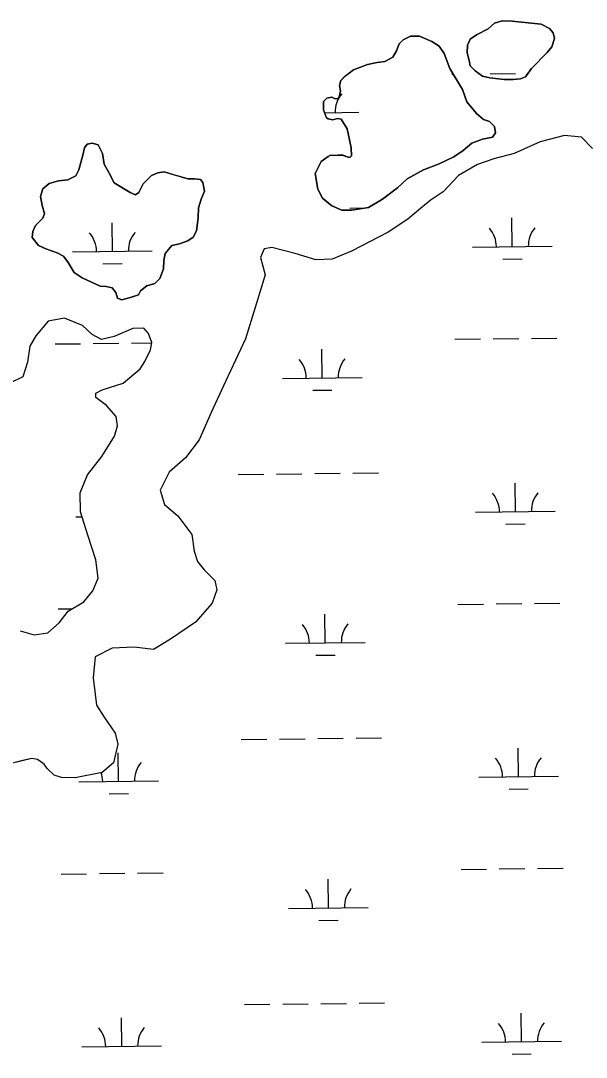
# Model space of a CAD drawing. Extents: x 3684037 to 3722149, y 433263 to 459021.
# Drawn here: x 3689348 to 3690058, y 451097 to 452398 of the extents above; entities that cross this region are included whole.
import ezdxf

# ---------------------------------------------------------------- set-up
doc = ezdxf.new("R2010")
doc.units = 0
for name, color, linetype in [('V-GRID-MAJR', 7, 'Continuous'), ('V-TOPO-SHOR', 7, 'Continuous'), ('V-WETL-SWMP', 7, 'Continuous')]:
    doc.layers.add(name, color=color, linetype=linetype)

msp = doc.modelspace()

# ---------------------------------------------------------------- linework, layer by layer
at = {"layer": 'V-GRID-MAJR'}
msp.add_spline([(3688126.8, 450798.4), (3693416.1, 450858), (3698705.4, 450918.4), (3703994.7, 450979.6), (3709284, 451041.5), (3714573.2, 451104.2), (3719862.5, 451167.7)], degree=3, dxfattribs=at)
at = {"layer": 'V-TOPO-SHOR'}
for points in [[(3689954.8, 452324.4), (3689965.7, 452324.4), (3689975.2, 452325.5), (3689981.4, 452327.9), (3689988.9, 452338.3), (3690008.7, 452358.4), (3690014.3, 452365.5), (3690017.6, 452376), (3690016.1, 452383.1), (3690011.4, 452388.8), (3690000.9, 452393.9), (3689964.8, 452398), (3689952, 452398.4), (3689942.5, 452395.5), (3689934.5, 452388.3), (3689919.8, 452380.6), (3689911.8, 452375.3), (3689908.5, 452367.7), (3689908.1, 452358.2), (3689910.6, 452348.3), (3689912, 452341.7), (3689918.2, 452335.5), (3689927.3, 452328.9), (3689936.8, 452326.6), (3689954.8, 452324.4)], [(3689733.8, 452227.8), (3689724.8, 452221.6), (3689717.3, 452206.5), (3689720.8, 452187.1), (3689726.5, 452175.8), (3689738.4, 452165.9), (3689750.7, 452160.8), (3689763.5, 452160.4), (3689784.3, 452163.8), (3689801.7, 452174.4), (3689820.6, 452188.7), (3689832.8, 452200.1), (3689853.5, 452211.1), (3689872.9, 452218.8), (3689891.3, 452227.4), (3689903.1, 452235.5), (3689913.9, 452244.6), (3689927.6, 452249.9), (3689939.8, 452252.3), (3689943.6, 452257.5), (3689942.6, 452265.6), (3689936.4, 452271.7), (3689928.8, 452274.5), (3689919.8, 452282), (3689907.9, 452296.6), (3689902.1, 452312.2), (3689886.3, 452338.5), (3689879.1, 452357.4), (3689872.9, 452366.4), (3689863.9, 452372.5), (3689848.2, 452379), (3689836.9, 452378.9), (3689827.9, 452374.6), (3689822.7, 452369.4), (3689819.5, 452360.4), (3689814.8, 452352.8), (3689804.9, 452347), (3689795, 452346), (3689783.2, 452343.6), (3689765.7, 452336.8), (3689754, 452327.8), (3689749.7, 452323.5), (3689747.9, 452316.9), (3689749.3, 452310.2), (3689747.9, 452304.1), (3689746.1, 452300.8), (3689742.3, 452300.3), (3689738.5, 452302.6), (3689731.9, 452301.2), (3689727.7, 452296.9), (3689727.7, 452286.5), (3689731.6, 452276.6), (3689733.9, 452275.1), (3689739.6, 452273.8), (3689745.3, 452275.7), (3689750, 452274.8), (3689757.7, 452262.5), (3689762.5, 452238.9), (3689763.1, 452229), (3689760.7, 452226.6), (3689757.4, 452227.5), (3689751.3, 452229.9), (3689741.3, 452229.3), (3689736.6, 452229.8), (3689733.8, 452227.8)], [(3690065.4, 452238.2), (3690051.8, 452252.3), (3690030.3, 452254.5), (3689999.6, 452246.4), (3689967, 452231.7), (3689941.6, 452225.2), (3689921.1, 452218.1), (3689897.1, 452204.1), (3689878, 452183.8), (3689861.6, 452172.8), (3689849.4, 452162.5), (3689833.9, 452149.2), (3689808.9, 452133.1), (3689763.1, 452109.1), (3689738.7, 452099), (3689718.2, 452098.2), (3689692.1, 452106.3), (3689662.9, 452113.7), (3689653.4, 452112), (3689648.8, 452101.1), (3689654.6, 452079.3), (3689642.2, 452038.5), (3689629.9, 451999.1), (3689604.8, 451945.7), (3689586.9, 451906.6), (3689571.9, 451872.5), (3689554.5, 451849.6), (3689534.1, 451831.6), (3689523, 451809), (3689528.1, 451791.2), (3689545.1, 451776.8), (3689562.4, 451753.4), (3689565.5, 451732.6), (3689569.5, 451719.7), (3689578.2, 451709.2), (3689591.5, 451695.8), (3689593.9, 451683.9), (3689588.1, 451667.3), (3689567, 451643.4), (3689535.8, 451622), (3689514.4, 451609), (3689490.2, 451612.1), (3689462.5, 451610.7), (3689441.4, 451599.9), (3689438.6, 451573.5), (3689443.1, 451539.1), (3689452.4, 451524.3), (3689466.4, 451504.2), (3689469.8, 451490.4), (3689464.4, 451466.9), (3689449.9, 451454.9), (3689416.2, 451448.1)], [(3689557.5, 452199.8), (3689538.6, 452205.3), (3689527.7, 452208.6), (3689520.1, 452207.6), (3689512.1, 452204.2), (3689501.7, 452193.7), (3689496.1, 452182.8), (3689491.9, 452180), (3689485.2, 452182.8), (3689465.3, 452194.9), (3689458.6, 452207.7), (3689452.4, 452218.5), (3689450.4, 452231.7), (3689445.1, 452242.6), (3689437.6, 452244.9), (3689431.4, 452243.4), (3689427.7, 452238.7), (3689425.8, 452229.7), (3689420.7, 452211.2), (3689417, 452203.6), (3689407.1, 452198.8), (3689395.3, 452197.3), (3689383.5, 452194), (3689375.5, 452187.3), (3689372.7, 452177.8), (3689374.7, 452166.5), (3689377.6, 452156.5), (3689375.7, 452150.4), (3689366.3, 452141.3), (3689363, 452133.8), (3689362.1, 452126.2), (3689370.3, 452116.3), (3689379.3, 452112.1), (3689393.5, 452107), (3689401.6, 452102.8), (3689407.3, 452094.8), (3689414.9, 452082.5), (3689424.9, 452075.5), (3689447.7, 452065.2), (3689455.2, 452064.8), (3689462.4, 452063), (3689467.1, 452057.3), (3689469.1, 452050.2), (3689474.7, 452047.9), (3689487, 452051.3), (3689495.5, 452054.2), (3689498.3, 452059.4), (3689506.3, 452065.6), (3689516.2, 452068.5), (3689522.3, 452074.7), (3689527, 452087), (3689527.4, 452097.4), (3689529.2, 452106.4), (3689537.7, 452116.4), (3689547.1, 452118.4), (3689557.5, 452122.2), (3689564.1, 452126.5), (3689568.3, 452134.6), (3689570.6, 452151.1), (3689571, 452163.4), (3689574.2, 452174.3), (3689578.4, 452184.3), (3689576.5, 452195.2), (3689573.6, 452198.9), (3689566, 452199.8), (3689557.5, 452199.8)], [(3689347.3, 451632.7), (3689364.8, 451627.6), (3689382, 451630), (3689396.2, 451642.6), (3689407.3, 451657.2), (3689427.1, 451668.9), (3689438.5, 451682.9), (3689445.1, 451698.5), (3689442.3, 451721.9), (3689432.2, 451752.6), (3689423, 451782), (3689422.6, 451805.8), (3689431.7, 451828.3), (3689449.7, 451851.6), (3689465.4, 451877.1), (3689469.3, 451889.7), (3689467.6, 451901.6), (3689455.6, 451915.4), (3689442.3, 451925.6), (3689441.9, 451930.8), (3689450.2, 451935.2), (3689476.6, 451943.3), (3689497.9, 451961.6), (3689503.5, 451970.6), (3689510.7, 451985.2), (3689512.6, 451994.4), (3689508.2, 452006), (3689502.2, 452012.5), (3689488.7, 452012.1), (3689465, 452002.1), (3689449.1, 451998.3), (3689437.5, 452004.5), (3689425.2, 452015.7), (3689402.7, 452025.1), (3689382.2, 452021.4), (3689366.8, 452002.8), (3689359.3, 451989.8), (3689356.4, 451970), (3689350.6, 451951.4), (3689335.1, 451943.7)], [(3689416.2, 451448.1), (3689399, 451448.3), (3689389.8, 451451.5), (3689381.1, 451459.7), (3689377.1, 451465.3), (3689369.1, 451470.9), (3689361.9, 451472.5), (3689352.3, 451470.1), (3689334.1, 451465.7)]]:
    msp.add_lwpolyline(points, dxfattribs=at)
at = {"layer": 'V-WETL-SWMP'}
for p, q in [((3689888.9, 452331.1), (3689890.7, 452331.2)), ((3689936.9, 452331.7), (3689968.9, 452332.1)), ((3689729.1, 452282.9), (3689772.4, 452283.4)), ((3690030.3, 452254.5), (3689999.6, 452246.4)), ((3690051.8, 452252.3), (3690030.3, 452254.5)), ((3690065.4, 452238.2), (3690051.8, 452252.3)), ((3689999.6, 452246.4), (3689967, 452231.7)), ((3689941.6, 452225.2), (3689921.1, 452218.1)), ((3689967, 452231.7), (3689941.6, 452225.2)), ((3689921.1, 452218.1), (3689897.1, 452204.1)), ((3689897.1, 452204.1), (3689878, 452183.8)), ((3689861.6, 452172.8), (3689849.4, 452162.5)), ((3689878, 452183.8), (3689861.6, 452172.8)), ((3689760.9, 452163.1), (3689781.6, 452163.4)), ((3689849.4, 452162.5), (3689833.9, 452149.2)), ((3689833.9, 452149.2), (3689808.9, 452133.1)), ((3689964.8, 452114.8), (3689964.4, 452150.8)), ((3689463, 452108.9), (3689462.5, 452144.9)), ((3689808.9, 452133.1), (3689763.1, 452109.1)), ((3689413, 452108.3), (3689513, 452109.5)), ((3689653.4, 452112), (3689648.8, 452101.1)), ((3689662.9, 452113.7), (3689653.4, 452112)), ((3689692.1, 452106.3), (3689662.9, 452113.7)), ((3689763.1, 452109.1), (3689738.7, 452099)), ((3689914.8, 452114.2), (3690014.8, 452115.4)), ((3689648.8, 452101.1), (3689654.6, 452079.3)), ((3689718.2, 452098.2), (3689692.1, 452106.3)), ((3689738.7, 452099), (3689718.2, 452098.2)), ((3689953, 452099.2), (3689977, 452099.5)), ((3689451.1, 452093.4), (3689475.1, 452093.6)), ((3689654.6, 452079.3), (3689642.2, 452038.5)), ((3689642.2, 452038.5), (3689629.9, 451999.1)), ((3689382.2, 452021.4), (3689366.8, 452002.8)), ((3689402.7, 452025.1), (3689382.2, 452021.4)), ((3689425.2, 452015.7), (3689402.7, 452025.1)), ((3689437.5, 452004.5), (3689425.2, 452015.7)), ((3689449.1, 451998.3), (3689437.5, 452004.5)), ((3689488.7, 452012.1), (3689465, 452002.1)), ((3689502.3, 452012.5), (3689488.7, 452012.1)), ((3689508.2, 452006), (3689502.3, 452012.5)), ((3689512.6, 451994.4), (3689508.2, 452006)), ((3689366.8, 452002.8), (3689359.3, 451989.8)), ((3689390.9, 451992.7), (3689422.9, 451993)), ((3689438.9, 451993.2), (3689470.9, 451993.6)), ((3689465, 452002.1), (3689449.1, 451998.3)), ((3689486.9, 451993.8), (3689512.5, 451994.1)), ((3689510.7, 451985.2), (3689512.6, 451994.4)), ((3689629.9, 451999.1), (3689604.8, 451945.7)), ((3689892.8, 451998.5), (3689924.8, 451998.9)), ((3689940.8, 451999), (3689972.8, 451999.4)), ((3689988.8, 451999.6), (3690020.8, 452000)), ((3689359.3, 451989.8), (3689356.4, 451970)), ((3689503.5, 451970.6), (3689510.7, 451985.2)), ((3689726.3, 451950.1), (3689725.8, 451986.1)), ((3689356.4, 451970), (3689350.6, 451951.4)), ((3689497.9, 451961.6), (3689503.5, 451970.6)), ((3689476.6, 451943.3), (3689497.9, 451961.6)), ((3689350.6, 451951.4), (3689335.1, 451943.7)), ((3689450.2, 451935.2), (3689476.6, 451943.3)), ((3689604.8, 451945.7), (3689586.9, 451906.6)), ((3689676.3, 451949.5), (3689776.3, 451950.7)), ((3689441.9, 451930.8), (3689450.2, 451935.2)), ((3689442.3, 451925.6), (3689441.9, 451930.8)), ((3689714.4, 451934.6), (3689738.4, 451934.8)), ((3689455.6, 451915.4), (3689442.3, 451925.6)), ((3689467.6, 451901.6), (3689455.6, 451915.4)), ((3689469.3, 451889.7), (3689467.6, 451901.6)), ((3689586.9, 451906.6), (3689571.9, 451872.5)), ((3689465.4, 451877.1), (3689469.3, 451889.7)), ((3689449.7, 451851.6), (3689465.4, 451877.1)), ((3689571.9, 451872.5), (3689554.5, 451849.6)), ((3689431.7, 451828.3), (3689449.7, 451851.6)), ((3689554.5, 451849.6), (3689534.1, 451831.6)), ((3689422.6, 451805.8), (3689431.7, 451828.3)), ((3689534.1, 451831.6), (3689523, 451809)), ((3689620.8, 451828.8), (3689652.8, 451829.2)), ((3689668.8, 451829.4), (3689700.8, 451829.7)), ((3689716.8, 451829.9), (3689748.8, 451830.3)), ((3689764.8, 451830.5), (3689796.8, 451830.9)), ((3689523, 451809), (3689528.1, 451791.2)), ((3689968.7, 451782.1), (3689968.3, 451818.1)), ((3689423, 451782), (3689422.6, 451805.8)), ((3689528.1, 451791.2), (3689545.1, 451776.8)), ((3689918.7, 451781.5), (3690018.7, 451782.7)), ((3689416.8, 451775.7), (3689425, 451775.8)), ((3689432.2, 451752.6), (3689423, 451782)), ((3689545.1, 451776.8), (3689562.4, 451753.4)), ((3689956.9, 451766.5), (3689980.9, 451766.8)), ((3689442.3, 451721.9), (3689432.2, 451752.6)), ((3689562.4, 451753.4), (3689565.5, 451732.6)), ((3689565.5, 451732.6), (3689569.5, 451719.7)), ((3689445.1, 451698.5), (3689442.3, 451721.9)), ((3689569.5, 451719.7), (3689578.2, 451709.2)), ((3689578.2, 451709.2), (3689591.5, 451695.8)), ((3689438.5, 451682.9), (3689445.1, 451698.5)), ((3689591.5, 451695.8), (3689593.9, 451683.9)), ((3689427.1, 451668.9), (3689438.5, 451682.9)), ((3689593.9, 451683.9), (3689588.1, 451667.3)), ((3689407.3, 451657.2), (3689427.1, 451668.9)), ((3689588.1, 451667.3), (3689567, 451643.4)), ((3689896.6, 451665.8), (3689928.6, 451666.2)), ((3689944.6, 451666.4), (3689976.6, 451666.8)), ((3689992.6, 451667), (3690024.6, 451667.3)), ((3689394.8, 451660), (3689412.3, 451660.2)), ((3689396.2, 451642.6), (3689407.3, 451657.2)), ((3689730.1, 451617.5), (3689729.7, 451653.5)), ((3689382, 451630), (3689396.2, 451642.6)), ((3689567, 451643.4), (3689535.8, 451622)), ((3689347.3, 451632.7), (3689364.8, 451627.6)), ((3689364.8, 451627.6), (3689382, 451630)), ((3689535.8, 451622), (3689514.4, 451609)), ((3689680.1, 451616.9), (3689780.1, 451618)), ((3689462.5, 451610.7), (3689441.4, 451599.9)), ((3689490.2, 451612.1), (3689462.5, 451610.7)), ((3689514.4, 451609), (3689490.2, 451612.1)), ((3689718.3, 451601.9), (3689742.3, 451602.2)), ((3689441.4, 451599.9), (3689438.6, 451573.5)), ((3689438.6, 451573.5), (3689443.1, 451539.1)), ((3689443.1, 451539.1), (3689452.4, 451524.3)), ((3689452.4, 451524.3), (3689466.4, 451504.2)), ((3689466.4, 451504.2), (3689469.8, 451490.4)), ((3689624.7, 451496.2), (3689656.7, 451496.5)), ((3689672.7, 451496.7), (3689704.7, 451497.1)), ((3689720.7, 451497.3), (3689752.7, 451497.7)), ((3689768.7, 451497.8), (3689800.7, 451498.2)), ((3689469.8, 451490.4), (3689464.4, 451466.9)), ((3689972.6, 451449.5), (3689972.2, 451485.5)), ((3689361.9, 451472.5), (3689334.1, 451465.7)), ((3689369.1, 451470.9), (3689361.9, 451472.5)), ((3689377.1, 451465.3), (3689369.1, 451470.9)), ((3689470.7, 451443.6), (3689470.3, 451479.6)), ((3689381.1, 451459.7), (3689377.1, 451465.3)), ((3689389.8, 451451.5), (3689381.1, 451459.7)), ((3689464.4, 451466.9), (3689449.9, 451454.9)), ((3689399, 451448.3), (3689389.8, 451451.5)), ((3689416.2, 451448.1), (3689399, 451448.3)), ((3689449.9, 451454.9), (3689416.2, 451448.1)), ((3689420.7, 451443), (3689520.7, 451444.2)), ((3689922.6, 451448.9), (3690022.6, 451450)), ((3689960.8, 451433.9), (3689984.8, 451434.2)), ((3689458.9, 451428.1), (3689482.9, 451428.3)), ((3689398.6, 451327.3), (3689430.6, 451327.7)), ((3689446.6, 451327.9), (3689478.6, 451328.3)), ((3689494.6, 451328.5), (3689526.6, 451328.8)), ((3689900.5, 451333.2), (3689932.5, 451333.6)), ((3689948.5, 451333.7), (3689980.5, 451334.1)), ((3689996.5, 451334.3), (3690028.5, 451334.7)), ((3689734, 451284.8), (3689733.6, 451320.8)), ((3689684, 451284.2), (3689784, 451285.4)), ((3689722.2, 451269.2), (3689746.2, 451269.5)), ((3689628.6, 451163.5), (3689660.6, 451163.9)), ((3689676.6, 451164.1), (3689708.6, 451164.4)), ((3689724.6, 451164.6), (3689756.6, 451165)), ((3689772.6, 451165.2), (3689804.5, 451165.6)), ((3689474.6, 451111), (3689474.2, 451147)), ((3689976.4, 451116.8), (3689976, 451152.8)), ((3689424.6, 451110.4), (3689524.6, 451111.6)), ((3689926.4, 451116.2), (3690026.4, 451117.4)), ((3689964.6, 451101.2), (3689988.6, 451101.5))]:
    msp.add_line(p, q, dxfattribs=at)
for points in [[(3689954.8, 452324.4), (3689936.8, 452326.6), (3689927.3, 452328.9), (3689918.2, 452335.5), (3689912, 452341.7), (3689910.6, 452348.3), (3689908.1, 452358.2), (3689908.5, 452367.7), (3689911.8, 452375.3), (3689919.8, 452380.6), (3689934.5, 452388.3), (3689942.5, 452395.5), (3689952, 452398.4), (3689964.8, 452398), (3690000.9, 452393.9), (3690011.4, 452388.8), (3690016.1, 452383.1), (3690017.6, 452376), (3690014.3, 452365.6), (3690008.7, 452358.4), (3689988.9, 452338.3), (3689981.4, 452327.9), (3689975.2, 452325.5), (3689965.7, 452324.4)], [(3689724.8, 452221.6), (3689733.8, 452227.8), (3689736.6, 452229.8), (3689741.3, 452229.3), (3689751.3, 452229.8), (3689757.4, 452227.5), (3689760.7, 452226.6), (3689763.1, 452229), (3689762.5, 452238.9), (3689757.7, 452262.5), (3689750, 452274.8), (3689745.3, 452275.7), (3689739.6, 452273.8), (3689733.9, 452275.1), (3689731.6, 452276.6), (3689727.7, 452286.5), (3689727.7, 452296.9), (3689731.9, 452301.2), (3689738.5, 452302.6), (3689742.3, 452300.3), (3689746.1, 452300.8), (3689747.9, 452304.1), (3689749.3, 452310.2), (3689747.9, 452316.9), (3689749.7, 452323.5), (3689753.9, 452327.8), (3689765.7, 452336.8), (3689783.2, 452343.6), (3689795, 452346), (3689804.9, 452347), (3689814.8, 452352.8), (3689819.5, 452360.4), (3689822.7, 452369.4), (3689827.9, 452374.6), (3689836.9, 452378.9), (3689848.2, 452379), (3689863.9, 452372.5), (3689872.9, 452366.4), (3689879.1, 452357.4), (3689886.3, 452338.5), (3689902.1, 452312.2), (3689907.9, 452296.6), (3689919.8, 452282), (3689928.8, 452274.5), (3689936.4, 452271.7), (3689942.6, 452265.6), (3689943.6, 452257.5), (3689939.8, 452252.3), (3689927.6, 452249.9), (3689913.9, 452244.6), (3689903.1, 452235.5), (3689891.3, 452227.4), (3689872.9, 452218.8), (3689853.5, 452211.1), (3689832.8, 452200.1), (3689820.6, 452188.7), (3689801.7, 452174.4), (3689784.3, 452163.8), (3689763.5, 452160.4), (3689750.7, 452160.8), (3689738.4, 452165.9), (3689726.5, 452175.8), (3689720.8, 452187.1), (3689717.3, 452206.5)], [(3689557.5, 452199.8), (3689566, 452199.8), (3689573.6, 452198.9), (3689576.5, 452195.2), (3689578.4, 452184.3), (3689574.2, 452174.3), (3689571, 452163.4), (3689570.6, 452151.1), (3689568.3, 452134.6), (3689564.1, 452126.5), (3689557.5, 452122.2), (3689547.1, 452118.4), (3689537.7, 452116.4), (3689529.2, 452106.4), (3689527.4, 452097.4), (3689527, 452087), (3689522.3, 452074.7), (3689516.2, 452068.5), (3689506.3, 452065.6), (3689498.3, 452059.4), (3689495.5, 452054.2), (3689487, 452051.3), (3689474.7, 452047.9), (3689469.1, 452050.2), (3689467.1, 452057.3), (3689462.4, 452063), (3689455.2, 452064.8), (3689447.7, 452065.2), (3689424.9, 452075.5), (3689414.9, 452082.5), (3689407.3, 452094.8), (3689401.6, 452102.8), (3689393.5, 452107), (3689379.3, 452112.1), (3689370.3, 452116.3), (3689362.1, 452126.2), (3689363, 452133.8), (3689366.3, 452141.3), (3689375.7, 452150.4), (3689377.6, 452156.5), (3689374.7, 452166.5), (3689372.7, 452177.8), (3689375.5, 452187.3), (3689383.5, 452194), (3689395.3, 452197.3), (3689407.1, 452198.8), (3689417, 452203.6), (3689420.7, 452211.2), (3689425.8, 452229.7), (3689427.7, 452238.7), (3689431.4, 452243.4), (3689437.6, 452244.9), (3689445.1, 452242.6), (3689450.4, 452231.7), (3689452.4, 452218.5), (3689458.6, 452207.7), (3689465.3, 452194.9), (3689485.2, 452182.8), (3689491.9, 452180), (3689496.1, 452182.8), (3689501.7, 452193.7), (3689512.1, 452204.2), (3689520.1, 452207.6), (3689527.7, 452208.6)]]:
    msp.add_lwpolyline(points, close=True, dxfattribs=at)
for centre, start, end in [((3689777.6, 452283.9), 139.8949, 181.4385), ((3689909.6, 452114.6), 359.8949, 41.4385), ((3690020.1, 452115.9), 139.8949, 181.4385), ((3689407.7, 452108.8), 359.8949, 41.4385), ((3689518.2, 452110), 139.8949, 181.4385), ((3689671, 451950), 359.8949, 41.4385), ((3689781.5, 451951.2), 139.8949, 181.4385), ((3689913.5, 451781.9), 359.8949, 41.4385), ((3690023.9, 451783.2), 139.8949, 181.4385), ((3689674.9, 451617.3), 359.8949, 41.4385), ((3689785.4, 451618.6), 139.8949, 181.4385), ((3689917.3, 451449.3), 359.8949, 41.4385), ((3690027.8, 451450.6), 139.8949, 181.4385), ((3689525.9, 451444.7), 139.8949, 181.4385), ((3689415.5, 451443.5), 359.8949, 18.5452), ((3689678.8, 451284.6), 359.8949, 41.4385), ((3689789.2, 451285.9), 139.8949, 181.4385), ((3689419.3, 451110.8), 359.8949, 41.4385), ((3689529.8, 451112.1), 139.8949, 181.4385), ((3689921.2, 451116.6), 359.8949, 41.4385), ((3690031.7, 451117.9), 139.8949, 181.4385)]:
    msp.add_arc(centre, 35.2, start, end, dxfattribs=at)

doc.saveas('drawing.dxf')
